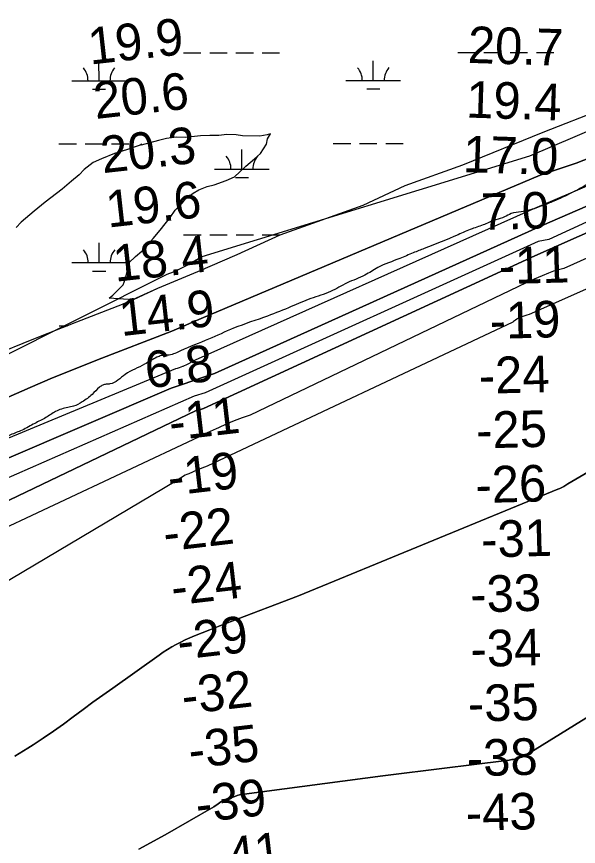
# Model space of a CAD drawing. Extents: x 3297753 to 3335611, y 652252 to 677623.
# Drawn here: x 3321628 to 3322656, y 670434 to 671952 of the extents above; entities that cross this region are included whole.
import ezdxf

# ---------------------------------------------------------------- set-up
doc = ezdxf.new("R2010")
doc.units = 0
for name, color, linetype in [('V-RIVR-EDGE', 7, 'Continuous'), ('V-RIVR-RANG', 7, 'Continuous'), ('V-SITE-VEGE', 7, 'Continuous'), ('V-TOPO-DPTH', 7, 'Continuous'), ('V-TOPO-MINR', 7, 'Continuous'), ('V-TOPO-WATR', 7, 'Continuous'), ('V-WETL-SWMP', 7, 'Continuous')]:
    doc.layers.add(name, color=color, linetype=linetype)

msp = doc.modelspace()

# ---------------------------------------------------------------- linework, layer by layer
at = {"layer": 'V-RIVR-EDGE'}
msp.add_spline([(3323568.5, 672014.8), (3323538.3, 672003.3), (3323513.9, 671994.9), (3323485.1, 671982.1), (3323456.4, 671971.4), (3323437.4, 671963.3), (3323427.3, 671961.3), (3323417.6, 671955.6), (3323405.6, 671952.1), (3323402.1, 671949), (3323401.3, 671948.2), (3323403.6, 671943.6), (3323400.1, 671943.6), (3323395.5, 671944.4), (3323384.2, 671940.5), (3323382.3, 671940.5), (3323380.7, 671944.4), (3323376.9, 671942.9), (3323366, 671937.8), (3323362.5, 671934), (3323360.9, 671928.2), (3323357.8, 671927.8), (3323351.6, 671931.3), (3323345, 671932.1), (3323338, 671929), (3323321.3, 671922.4), (3323289.9, 671909.7), (3323270.9, 671900.5), (3323263.1, 671894.7), (3323245.6, 671888.1), (3323233.6, 671884.3), (3323215.4, 671876.9), (3323192.1, 671867.3), (3323175.4, 671861.9), (3323156.4, 671858.1), (3323140.9, 671856.2), (3323117.2, 671848.5), (3323087.3, 671836.9), (3323062.4, 671827.3), (3323018.6, 671808.4), (3323004.6, 671798), (3322994.1, 671789.8), (3322976.6, 671781.7), (3322942.5, 671765.9), (3322911.4, 671751.7), (3322891.6, 671743.9), (3322873.7, 671735.8), (3322857.8, 671731.6), (3322834.5, 671723.9), (3322821.4, 671718.9), (3322796.5, 671711.2), (3322782.1, 671704.7), (3322750.3, 671686.9), (3322711.1, 671668), (3322674.2, 671646.8), (3322634.2, 671625.5), (3322610.5, 671614.7), (3322589.9, 671606.6), (3322565.1, 671598.2), (3322551.1, 671595.5), (3322532.5, 671592), (3322520.5, 671585.9), (3322504.6, 671580.9), (3322484, 671572.4), (3322461.1, 671564.3), (3322435.5, 671553.5), (3322373.4, 671528.1), (3322353.6, 671520.4), (3322328.7, 671509.9), (3322288.7, 671493.4), (3322265, 671479.5), (3322232.4, 671465.2), (3322202.1, 671449.4), (3322166, 671436.7), (3322130.3, 671422), (3322086.9, 671404.7), (3322024.7, 671382.3), (3321978.9, 671362.3), (3321927.7, 671341.1), (3321906.7, 671333.4), (3321892.8, 671332.2), (3321884.2, 671329.2), (3321861.7, 671316.4), (3321826.4, 671297.9), (3321798.4, 671280.5), (3321791.4, 671279.8), (3321785.2, 671278.2), (3321779.4, 671274.7), (3321765.8, 671261.2), (3321747.5, 671247.7), (3321731.6, 671239.6), (3321721.1, 671237.3), (3321699, 671230), (3321681.1, 671218.8), (3321660.9, 671208.3), (3321637.6, 671196), (3321616.3, 671187.1), (3321599.2, 671181.3), (3321589.9, 671181), (3321581, 671175.6), (3321556.1, 671165.5), (3321526.2, 671151.7), (3321510.3, 671146.3), (3321490.5, 671134.3), (3321478.9, 671127.3), (3321464.5, 671122.3), (3321431.5, 671106.9), (3321397.3, 671089.5), (3321363.6, 671074.1), (3321330.9, 671059.1), (3321308.8, 671050.2), (3321284.7, 671037.1), (3321243.2, 671018.6), (3321216, 671004.3), (3321170.2, 670984.2), (3321143, 670972.7), (3321116.6, 670959.5), (3321079.4, 670939.9), (3321044, 670925.6), (3321017.2, 670914), (3320990.4, 670899.7), (3320949.7, 670880.8), (3320912.8, 670862.7), (3320886, 670849.2), (3320861.9, 670838.4), (3320832, 670824.5), (3320820.8, 670821.1), (3320809.1, 670821.1), (3320804.9, 670820.3), (3320773, 670804.1), (3320739.3, 670788.7), (3320693.4, 670763.6), (3320667.4, 670745.8), (3320612.7, 670713), (3320561.8, 670684.8), (3320527.6, 670664.7), (3320487.6, 670645.4), (3320438.7, 670621.9), (3320405.3, 670611.1), (3320383.2, 670602.6), (3320357.6, 670590.7), (3320318.3, 670569.8), (3320277.6, 670542), (3320264.4, 670535.5), (3320257, 670536.6), (3320251.2, 670541.3), (3320250.4, 670543.2), (3320246.5, 670543.3), (3320243.8, 670537.8), (3320236.4, 670529.7), (3320226.3, 670519.7), (3320209.6, 670509.6), (3320191.8, 670502.3), (3320180.5, 670498.4), (3320156.8, 670485.7), (3320121.1, 670462.5), (3320082.6, 670438.2), (3320018.9, 670400.7), (3319975.4, 670376), (3319927.3, 670350.1), (3319885.7, 670328.9), (3319836.4, 670301.1), (3319778.2, 670265.6), (3319721.1, 670232.4), (3319627.9, 670181), (3319575.4, 670152.1), (3319525.3, 670122.7), (3319488, 670094.9), (3319464.7, 670079.4), (3319432.1, 670061.3), (3319380.9, 670032.7), (3319349.8, 670016.5), (3319312.9, 669993.3), (3319285, 669984.1), (3319260.9, 669970.6), (3319217.8, 669947.8), (3319169.6, 669921.2), (3319128.4, 669896.1)], degree=3, dxfattribs=at)
at = {"layer": 'V-SITE-VEGE'}
for points in [[(3322699.6, 671783.1), (3322590.4, 671740.4), (3322443.7, 671680.5), (3322338.2, 671643.1), (3322261.2, 671607), (3322109.2, 671552.6), (3322030.4, 671516.5), (3321958.8, 671485.6), (3321885.4, 671454.8), (3321840.7, 671434.6), (3321797, 671437.5), (3321803.4, 671442.9), (3321822.6, 671461.5), (3321826.4, 671471.4), (3321830.2, 671485.8), (3321829.4, 671490.3), (3321830.4, 671498.4), (3321833.2, 671502), (3321845.1, 671513.5), (3321857, 671523.2), (3321877.2, 671546.4), (3321890.1, 671561.5), (3321908.6, 671584.7), (3321917.8, 671598.1), (3321930.7, 671611.4), (3321937.1, 671619.5), (3321950.8, 671629.2), (3321960.8, 671635.3), (3321976.3, 671641.4), (3321989, 671644.8), (3322010.8, 671652.6), (3322026.2, 671659.6), (3322036.3, 671668.4), (3322047.3, 671679.1), (3322062.9, 671692.4), (3322073.8, 671702.1), (3322084.9, 671719.1), (3322086.9, 671729), (3322092.5, 671737.9), (3322086.1, 671736.2), (3322072.5, 671733.8), (3322041, 671734.3), (3322029.2, 671736.3), (3322012.1, 671736.5), (3321997.6, 671735), (3321981.4, 671735.2), (3321964.2, 671734.6), (3321936.2, 671731.4), (3321919.9, 671731.7), (3321901.8, 671729.3), (3321887.3, 671725.9), (3321855.6, 671717.4), (3321856.5, 671719.2), (3321853.8, 671717.4), (3321828.4, 671708.8), (3321806.6, 671701.9), (3321783, 671692.4), (3321767.5, 671685.4), (3321751.1, 671673), (3321741.9, 671663.2), (3321728.2, 671651.7), (3321710.8, 671636.6), (3321679.7, 671612.8), (3321659.6, 671596.8)], [(3321659.6, 671596.8), (3321635.8, 671576.4), (3321626.6, 671566.7)]]:
    msp.add_lwpolyline(points, dxfattribs=at)
at = {"layer": 'V-TOPO-DPTH'}
for points in [[(3321290.1, 671006.9), (3321910.6, 671272.9), (3321930.4, 671279.7), (3321950.1, 671286.4), (3321969.9, 671293.1), (3321989.6, 671299.8), (3322589.2, 671570.4), (3323480.7, 671956.8), (3324251.7, 672257.4), (3325230.3, 672546.9), (3326145.8, 672833.7)], [(3326145.8, 672833.7), (3325230.3, 672546.9), (3324251.7, 672257.4), (3323480.7, 671956.8), (3322589.2, 671570.4), (3321989.6, 671299.8), (3321969.9, 671293.1), (3321950.1, 671286.4), (3321930.4, 671279.7), (3321910.6, 671272.9), (3321290.1, 671006.9)], [(3321304.2, 670919.4), (3321955.1, 671231), (3321962.5, 671233.4), (3321969.8, 671235.7), (3322576, 671515.1), (3323468.3, 671910.4), (3324260.1, 672201.8), (3324264.6, 672203.4), (3324269.1, 672205), (3324273.7, 672206.4), (3324278.2, 672207.8), (3324282.3, 672208.9), (3324284.9, 672209.6), (3324287.5, 672210.2), (3324290.1, 672210.7), (3324292.8, 672211.1), (3324295.4, 672211.4), (3324298.1, 672211.8), (3324300.7, 672212.1), (3324303.4, 672212.5), (3325183.6, 672491.2), (3326160, 672781.3)], [(3326160, 672781.3), (3325183.6, 672491.2), (3324303.4, 672212.5), (3324300.7, 672212.1), (3324298.1, 672211.8), (3324295.4, 672211.4), (3324292.8, 672211.1), (3324290.1, 672210.7), (3324287.5, 672210.2), (3324284.9, 672209.6), (3324282.3, 672208.9), (3324278.2, 672207.8), (3324273.7, 672206.4), (3324269.1, 672205), (3324264.6, 672203.4), (3324260.1, 672201.8), (3323468.3, 671910.4), (3322576, 671515.1), (3321969.8, 671235.7), (3321962.5, 671233.4), (3321955.1, 671231), (3321304.2, 670919.4)], [(3321612, 671256.4), (3321652.7, 671274.2), (3321693.5, 671291.6), (3321734.5, 671308.3), (3321775.8, 671324.6), (3321911.7, 671377), (3321924.5, 671382.2), (3321937.2, 671387.7), (3321949.7, 671393.6), (3322586, 671662.4), (3322606.1, 671668.9), (3322649.6, 671683.6), (3322653.7, 671685.2), (3322657.6, 671687), (3323439.9, 671988), (3323443, 671988.3), (3323446.1, 671988.6), (3323455.3, 671989.6), (3323456.7, 671989.8), (3323458.1, 671990.1), (3323462.2, 671991.5), (3323465.8, 671993.7), (3324272.8, 672307.6)], [(3323429.7, 671791.3), (3322565.3, 671407.6), (3322561.6, 671406.5), (3322557.8, 671405.3), (3322554.2, 671403.9), (3322550.6, 671402.4), (3322543.9, 671399.3), (3322542.8, 671398.7), (3322540.7, 671397.4), (3322536.8, 671394.5), (3322535.8, 671393.7), (3321976.4, 671129.9), (3321971.6, 671128.1), (3321966.8, 671126.4), (3321962, 671124.5), (3321957.3, 671122.5), (3321942.5, 671116.2), (3321939.4, 671114.8), (3321936.3, 671113.3), (3321933.3, 671111.7), (3321930.4, 671110), (3321927.6, 671108.2), (3321924.7, 671106.3), (3321921.9, 671104.4), (3321919.1, 671102.5), (3321594.8, 670910.5)], [(3323429.7, 671791.3), (3322565.3, 671407.6), (3322561.6, 671406.5), (3322557.8, 671405.3), (3322554.2, 671403.9), (3322550.6, 671402.4), (3322543.9, 671399.3), (3322542.8, 671398.7), (3322540.7, 671397.4), (3322536.8, 671394.5), (3322535.8, 671393.7), (3321976.4, 671129.9), (3321971.6, 671128.1), (3321966.8, 671126.4), (3321962, 671124.5), (3321957.3, 671122.5), (3321942.5, 671116.2), (3321939.4, 671114.8), (3321936.3, 671113.3), (3321933.3, 671111.7), (3321930.4, 671110), (3321927.6, 671108.2), (3321924.7, 671106.3), (3321921.9, 671104.4), (3321919.1, 671102.5), (3321594.8, 670910.5)], [(3321624.6, 670599.5), (3321648.2, 670614.4), (3321657.6, 670620.3), (3321676.3, 670632.6), (3321694.9, 670645.1), (3321713.2, 670658.1), (3321731.2, 670671.3), (3321749.2, 670684.7), (3321767.3, 670698), (3321785.4, 670711.2), (3321803.6, 670724.2), (3321888.2, 670784.5), (3321895.9, 670789.7), (3321903.6, 670794.8), (3321911.6, 670799.5), (3321919.7, 670804), (3321927.9, 670808.2), (3321936.2, 670812.2), (3321944.7, 670816), (3321953.2, 670819.6), (3321981.1, 670830.8), (3321990.4, 670834.5), (3321999.8, 670838.2), (3322009.2, 670841.9), (3322018.6, 670845.5), (3322143.5, 670893), (3322617.8, 671087.7), (3322621.7, 671089.3), (3322625.5, 671091.1), (3322629.2, 671093.1), (3322632.8, 671095.4), (3322636.2, 671097.8), (3323449.6, 671571.5)], [(3323449.6, 671571.5), (3322636.2, 671097.8), (3322632.8, 671095.4), (3322629.2, 671093.1), (3322625.5, 671091.1), (3322621.7, 671089.3), (3322617.8, 671087.7), (3322143.5, 670893), (3322018.6, 670845.5), (3322009.2, 670841.9), (3321999.8, 670838.2), (3321990.4, 670834.5), (3321981.1, 670830.8), (3321953.2, 670819.6), (3321944.7, 670816), (3321936.2, 670812.2), (3321927.9, 670808.2), (3321919.7, 670804), (3321911.6, 670799.5), (3321903.6, 670794.8), (3321895.9, 670789.7), (3321888.2, 670784.5), (3321803.6, 670724.2), (3321785.4, 670711.2), (3321767.3, 670698), (3321749.2, 670684.7), (3321731.2, 670671.3), (3321713.2, 670658.1), (3321694.9, 670645.1), (3321676.3, 670632.6), (3321657.6, 670620.3), (3321648.2, 670614.4), (3321624.6, 670599.5)], [(3321851.2, 670429.6), (3321899.2, 670455.7), (3321988.5, 670507.1), (3321991.2, 670508.7), (3321993.8, 670510.4), (3321996.4, 670512.1), (3321999, 670513.9), (3322001.6, 670515.7), (3322004.3, 670517.2), (3322007.1, 670518.6), (3322009.9, 670519.8), (3322026.9, 670526), (3322031.1, 670527.4), (3322035.3, 670528.6), (3322039.6, 670529.5), (3322044, 670530.2), (3322297.8, 670563.3), (3322337.1, 670568.3), (3322376.5, 670573.4), (3322415.8, 670578.4), (3322455.2, 670583.3), (3322528.9, 670592.5), (3322533.9, 670593.3), (3322536.3, 670593.7), (3322538.8, 670594.2), (3322546.4, 670595.8), (3322550, 670596.8), (3322552.4, 670597.6), (3322556, 670598.8), (3323460.4, 671157.9)], [(3323460.4, 671157.9), (3322556, 670598.8), (3322552.4, 670597.6), (3322550, 670596.8), (3322546.4, 670595.8), (3322538.8, 670594.2), (3322536.3, 670593.7), (3322533.9, 670593.3), (3322528.9, 670592.5), (3322455.2, 670583.3), (3322415.8, 670578.4), (3322376.5, 670573.4), (3322337.1, 670568.3), (3322297.8, 670563.3), (3322044, 670530.2), (3322039.6, 670529.5), (3322035.3, 670528.6), (3322031.1, 670527.4), (3322026.9, 670526), (3322009.9, 670519.8), (3322007.1, 670518.6), (3322004.3, 670517.2), (3322001.6, 670515.7), (3321999, 670513.9), (3321996.4, 670512.1), (3321993.8, 670510.4), (3321991.2, 670508.7), (3321988.5, 670507.1), (3321899.2, 670455.7), (3321851.2, 670429.6)]]:
    msp.add_lwpolyline(points, dxfattribs=at)
at = {"layer": 'V-TOPO-MINR'}
for points in [[(3326155.8, 672805.4), (3325166.7, 672516.6), (3324294.3, 672238.2), (3324283.3, 672236.8), (3324272.3, 672235.5), (3323440.3, 671930.8), (3322601.6, 671544.5), (3322582.1, 671540.8), (3321972.8, 671264.4), (3321952.7, 671257.8), (3321276.4, 670961.9)], [(3326160, 672781.3), (3325183.6, 672491.2), (3324303.4, 672212.5), (3324300.7, 672212.1), (3324298.1, 672211.8), (3324295.4, 672211.4), (3324292.8, 672211.1), (3324290.1, 672210.7), (3324287.5, 672210.2), (3324284.9, 672209.6), (3324282.3, 672208.9), (3324278.2, 672207.8), (3324273.7, 672206.4), (3324269.1, 672205), (3324264.6, 672203.4), (3324260.1, 672201.8), (3323468.3, 671910.4), (3322576, 671515.1), (3321969.8, 671235.7), (3321962.5, 671233.4), (3321955.1, 671231), (3321304.2, 670919.4)], [(3324348.2, 672400.3), (3323463.1, 672080.3), (3322566.1, 671697.4), (3321966.5, 671512.8), (3321963.6, 671511), (3321960.6, 671509.2), (3321945.9, 671500.9), (3321935.4, 671495.2), (3321924.7, 671489.9), (3321913.9, 671485.1), (3321902.8, 671480.7), (3321264.1, 671160.3)], [(3324272.8, 672307.6), (3323465.8, 671993.7), (3323462.2, 671991.5), (3323458.1, 671990.1), (3323456.7, 671989.8), (3323455.3, 671989.6), (3323446.1, 671988.6), (3323443, 671988.3), (3323439.9, 671988), (3322657.6, 671687), (3322653.7, 671685.2), (3322649.6, 671683.6), (3322606.1, 671668.9), (3322586, 671662.4), (3321949.7, 671393.6), (3321937.2, 671387.7), (3321924.5, 671382.2), (3321911.7, 671377), (3321775.8, 671324.6), (3321734.5, 671308.3), (3321693.5, 671291.6), (3321652.7, 671274.2), (3321612, 671256.4)], [(3324159.5, 672116.7), (3323504.9, 671878.2), (3323490.3, 671873.4), (3323478.2, 671869.1), (3323457.7, 671861.5), (3323437.3, 671853.6), (3323417.1, 671845.1), (3322628.9, 671491.8), (3322619.4, 671489.5), (3322610.1, 671486.5), (3322600.9, 671483.1), (3322589.3, 671478.4), (3322574.6, 671472), (3322560.1, 671465.2), (3322055.3, 671223.5), (3322040.4, 671218.3), (3322025.7, 671212.8), (3322011.2, 671206.7), (3321996.8, 671200.4), (3321992.8, 671198.5), (3321976.5, 671190.8), (3321960.3, 671183), (3321298.2, 670872)], [(3323429.7, 671791.3), (3322565.3, 671407.6), (3322561.6, 671406.5), (3322557.8, 671405.3), (3322554.2, 671403.9), (3322550.6, 671402.4), (3322543.9, 671399.3), (3322542.8, 671398.7), (3322540.7, 671397.4), (3322536.8, 671394.5), (3322535.8, 671393.7), (3321976.4, 671129.9), (3321971.6, 671128.1), (3321966.8, 671126.4), (3321962, 671124.5), (3321957.3, 671122.5), (3321942.5, 671116.2), (3321939.4, 671114.8), (3321936.3, 671113.3), (3321933.3, 671111.7), (3321930.4, 671110), (3321927.6, 671108.2), (3321924.7, 671106.3), (3321921.9, 671104.4), (3321919.1, 671102.5), (3321594.8, 670910.5)], [(3322732.8, 671668.2), (3322567, 671597.8), (3322566.9, 671597.8), (3322566.6, 671597.7), (3322565.7, 671597.5), (3322565.5, 671597.5), (3322565.3, 671597.4), (3321949.1, 671321.5), (3321946.7, 671320), (3321944.4, 671318.5), (3321942, 671317.1), (3321939.6, 671315.8), (3321937.1, 671314.6), (3321934.5, 671313.6), (3321932, 671312.6), (3321931, 671312.3), (3321927.9, 671311.2), (3321924.8, 671310.1), (3321921.7, 671309), (3321918.6, 671307.9), (3321371.4, 671081.1)], [(3323449.6, 671571.5), (3322636.2, 671097.8), (3322632.8, 671095.4), (3322629.2, 671093.1), (3322625.5, 671091.1), (3322621.7, 671089.3), (3322617.8, 671087.7), (3322143.5, 670893), (3322018.6, 670845.5), (3322009.2, 670841.9), (3321999.8, 670838.2), (3321990.4, 670834.5), (3321981.1, 670830.8), (3321953.2, 670819.6), (3321944.7, 670816), (3321936.2, 670812.2), (3321927.9, 670808.2), (3321919.7, 670804), (3321911.6, 670799.5), (3321903.6, 670794.8), (3321895.9, 670789.7), (3321888.2, 670784.5), (3321803.6, 670724.2), (3321785.4, 670711.2), (3321767.3, 670698), (3321749.2, 670684.7), (3321731.2, 670671.3), (3321713.2, 670658.1), (3321694.9, 670645.1), (3321676.3, 670632.6), (3321657.6, 670620.3), (3321648.2, 670614.4), (3321624.6, 670599.5)], [(3323460.4, 671157.9), (3322556, 670598.8), (3322552.4, 670597.6), (3322550, 670596.8), (3322546.4, 670595.8), (3322538.8, 670594.2), (3322536.3, 670593.7), (3322533.9, 670593.3), (3322528.9, 670592.5), (3322455.2, 670583.3), (3322415.8, 670578.4), (3322376.5, 670573.4), (3322337.1, 670568.3), (3322297.8, 670563.3), (3322044, 670530.2), (3322039.6, 670529.5), (3322035.3, 670528.6), (3322031.1, 670527.4), (3322026.9, 670526), (3322009.9, 670519.8), (3322007.1, 670518.6), (3322004.3, 670517.2), (3322001.6, 670515.7), (3321999, 670513.9), (3321996.4, 670512.1), (3321993.8, 670510.4), (3321991.2, 670508.7), (3321988.5, 670507.1), (3321899.2, 670455.7), (3321851.2, 670429.6)]]:
    msp.add_lwpolyline(points, dxfattribs=at)
at = {"layer": 'V-TOPO-WATR'}
msp.add_lwpolyline([(3326145.8, 672833.7), (3325230.3, 672546.9), (3324251.7, 672257.4), (3323480.7, 671956.8), (3322589.2, 671570.4), (3321989.6, 671299.8), (3321969.9, 671293.1), (3321950.1, 671286.4), (3321930.4, 671279.7), (3321910.6, 671272.9), (3321290.1, 671006.9)], dxfattribs=at)
at = {"layer": 'V-WETL-SWMP'}
for p, q in [((3321932.9, 671886), (3321964.9, 671886)), ((3321980.9, 671886), (3322012.9, 671886.1)), ((3322028.9, 671886.1), (3322060.9, 671886.1)), ((3322076.9, 671886.1), (3322108.9, 671886.2)), ((3322434.8, 671886.5), (3322466.8, 671886.5)), ((3322482.8, 671886.5), (3322514.8, 671886.6)), ((3322530.8, 671886.6), (3322562.8, 671886.6)), ((3322578.8, 671886.6), (3322610.8, 671886.7)), ((3321778.4, 671835.1), (3321778.3, 671871.1)), ((3322280.3, 671835.6), (3322280.2, 671871.6)), ((3321728.4, 671835), (3321828.4, 671835.1)), ((3322230.3, 671835.6), (3322330.3, 671835.7)), ((3321766.4, 671819.6), (3321790.4, 671819.7)), ((3322268.3, 671820.2), (3322292.3, 671820.2)), ((3321705.1, 671719.6), (3321737.1, 671719.6)), ((3321753.1, 671719.6), (3321785.1, 671719.7)), ((3321801.1, 671719.7), (3321833.1, 671719.7)), ((3322040, 671673.5), (3322039.9, 671709.5)), ((3322207, 671720.1), (3322239, 671720.1)), ((3322255, 671720.1), (3322287, 671720.2)), ((3322303, 671720.2), (3322335, 671720.2)), ((3321990, 671673.4), (3322090, 671673.5)), ((3322028, 671658.1), (3322052, 671658.1)), ((3321933.2, 671553.3), (3321965.2, 671553.3)), ((3321981.2, 671553.4), (3322013.2, 671553.4)), ((3322029.2, 671553.4), (3322061.2, 671553.4)), ((3322077.2, 671553.5), (3322109.2, 671553.5)), ((3321778.7, 671502.4), (3321778.7, 671538.4)), ((3321728.7, 671502.4), (3321828.7, 671502.5)), ((3321766.7, 671487), (3321790.7, 671487)), ((3321705.4, 671386.9), (3321720.9, 671386.9))]:
    msp.add_line(p, q, dxfattribs=at)
msp.add_lwpolyline([(3323681.4, 672149.6), (3323526, 672104.1), (3323459.9, 672082), (3323399, 672058.1), (3323338.3, 672037.7), (3323291.8, 672022.5), (3323218.5, 671997), (3323091.5, 671949.2), (3322975, 671890.7), (3322864.2, 671851.6), (3322790.8, 671817.2), (3322699.6, 671783.1), (3322590.4, 671740.4), (3322443.7, 671680.5), (3322338.2, 671643.1), (3322261.2, 671607), (3322109.2, 671552.5), (3322030.4, 671516.5), (3321958.8, 671485.6), (3321885.4, 671454.8), (3321821, 671425.6), (3321736.9, 671393.2), (3321658.2, 671362.4), (3321583, 671331.7)], dxfattribs=at)
for centre, start, end in [((3321723.1, 671835.5), 359.2865, 40.8301), ((3321833.6, 671835.6), 139.2865, 180.8301), ((3322225, 671836), 359.2865, 40.8301), ((3322335.5, 671836.1), 139.2865, 180.8301), ((3321984.7, 671673.9), 359.2865, 40.8301), ((3322095.2, 671674), 139.2865, 180.8301), ((3321723.5, 671502.8), 359.2865, 40.8301), ((3321833.9, 671502.9), 139.2865, 180.8301)]:
    msp.add_arc(centre, 35.2, start, end, dxfattribs=at)

# ---------------------------------------------------------------- texts
at = {"layer": 'V-RIVR-RANG'}
for s, rotation, p in [('19.9', 6.3983, (3321762.2, 671864.6)), ('20.7', 358.1783, (3322452.5, 671867.9)), ('20.6', 6.3983, (3321772.1, 671765.1)), ('19.4', 358.1783, (3322449.5, 671767.9)), ('20.3', 6.3983, (3321785.3, 671665.9)), ('17.0', 358.1783, (3322443.7, 671668.1)), ('19.6', 6.3983, (3321794.9, 671566.4)), ('7.0', 1.5401, (3322478.3, 671561.9)), ('18.4', 6.3983, (3321808.1, 671467.2)), ('-11', 1.5401, (3322510.7, 671462.9)), ('14.9', 6.3983, (3321819.2, 671367.8)), ('-19', 1.5401, (3322494.1, 671362.6)), ('6.8', 6.6827, (3321866.4, 671272.1)), ('-24', 1.5401, (3322474.2, 671262.2)), ('-11', 6.6827, (3321910.1, 671176.5)), ('-25', 1.5401, (3322469.5, 671162.2)), ('-19', 6.6827, (3321907.8, 671075.6)), ('-26', 1.5401, (3322468.1, 671062.3)), ('-22', 6.6827, (3321899.6, 670973.9)), ('-31', 1.5401, (3322478.6, 670962.7)), ('-24', 6.6827, (3321913.9, 670874.9)), ('-33', 1.5401, (3322458.6, 670862.2)), ('-29', 6.6827, (3321925.3, 670775.6)), ('-34', 1.5401, (3322459, 670762.4)), ('-32', 6.6827, (3321933.2, 670675.8)), ('-35', 1.5401, (3322454.3, 670662.4)), ('-35', 6.6827, (3321945.7, 670576.6)), ('-38', 1.5401, (3322452.4, 670562.4)), ('-39', 6.6827, (3321958.9, 670477.5)), ('-43', 1.5401, (3322450.5, 670462.5)), ('-41', 6.6827, (3321987.6, 670380.1))]:
    msp.add_text(s, height=67, rotation=rotation, dxfattribs=at).set_placement(p)

doc.saveas('drawing.dxf')
